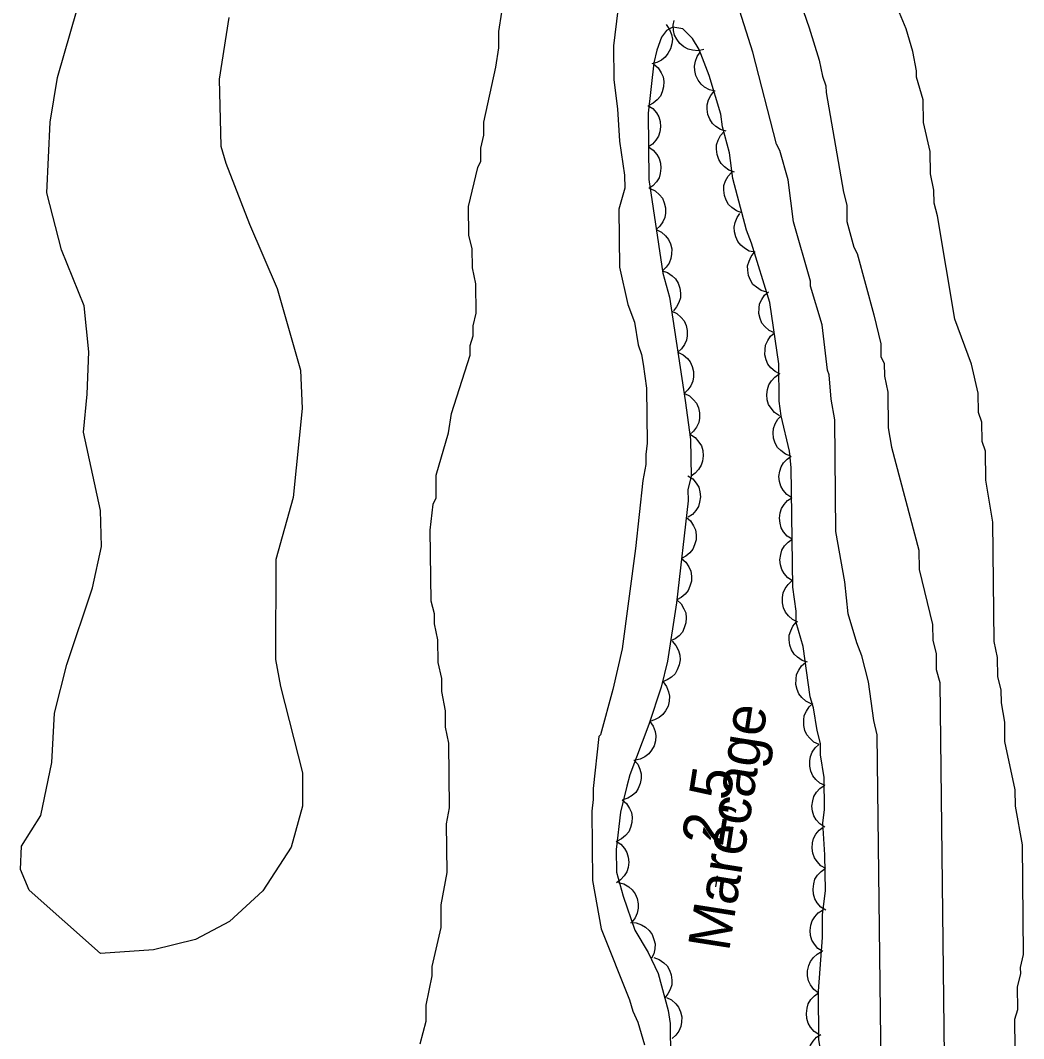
# Model space of a CAD drawing. Extents: x 282461 to 284471, y 5554090 to 5557646.
# Drawn here: x 283433.4 to 283505.5, y 5556828.1 to 5556901.4 of the extents above; entities that cross this region are included whole.
import ezdxf

# ---------------------------------------------------------------- set-up
doc = ezdxf.new("R2010")
doc.units = 0
for name, color, linetype in [('Niveau 1', 7, 'Continuous'), ('Niveau 2', 7, 'Continuous'), ('Niveau 3', 7, 'Continuous'), ('Niveau 44', 7, 'Continuous'), ('Niveau 7', 7, 'Continuous')]:
    doc.layers.add(name, color=color, linetype=linetype)

msp = doc.modelspace()

# ---------------------------------------------------------------- linework, layer by layer
at = {"layer": 'Niveau 1'}
for points in [[(283448.36, 5556901.57), (283447.67, 5556897.14), (283447.78, 5556892.33), (283448.13, 5556891.09), (283449.84, 5556886.71), (283451.84, 5556882.08), (283453.51, 5556876.21), (283453.62, 5556873.45), (283452.98, 5556867.05), (283451.74, 5556862.59), (283451.7, 5556855.41), (283452.07, 5556853.47), (283453.65, 5556847.25), (283453.64, 5556844.87), (283452.84, 5556841.92), (283450.81, 5556838.78), (283448.4, 5556836.57), (283445.95, 5556835.28), (283442.95, 5556834.53), (283439.14, 5556834.26), (283434.01, 5556838.81), (283433.37, 5556840.31), (283433.46, 5556841.98), (283434.84, 5556844.18), (283435.62, 5556847.99), (283435.83, 5556851.56), (283436.71, 5556855.04), (283438.56, 5556860.56), (283439.21, 5556863.54), (283439.12, 5556866.12), (283437.9, 5556871.76), (283438.18, 5556874.48), (283438.3, 5556877.54), (283437.95, 5556880.83), (283436.32, 5556884.87), (283435.28, 5556888.96), (283435.52, 5556894.05), (283436.03, 5556897.26), (283437.9, 5556903.78)], [(283504.97, 5556818.87), (283504.85, 5556829.55), (283505.07, 5556830.25), (283505.05, 5556831.87), (283505.28, 5556832.8), (283505.27, 5556833.27), (283505.49, 5556834.2), (283505.4, 5556842.09), (283504.9, 5556844.87), (283504.89, 5556846.04), (283504.15, 5556849.51), (283504.14, 5556850.9), (283503.89, 5556852.29), (283503.88, 5556853.22), (283503.63, 5556854.15), (283503.62, 5556855.54), (283503.37, 5556856.7), (283503.27, 5556865.29), (283502.77, 5556868.3), (283502.75, 5556870.39), (283502.51, 5556871.09), (283502.49, 5556872.48), (283502.25, 5556873.17), (283502.23, 5556874.57), (283501.74, 5556876.65), (283500.55, 5556879.89), (283499.3, 5556887.3), (283499.05, 5556888.23), (283499.04, 5556889.16), (283498.8, 5556890.32), (283498.78, 5556891.94), (283498.29, 5556894.03), (283498.27, 5556895.65), (283497.79, 5556897.27), (283497.78, 5556897.74), (283497.53, 5556899.13), (283497.05, 5556900.75), (283496.57, 5556901.9)]]:
    msp.add_lwpolyline(points, dxfattribs=at)
at = {"layer": 'Niveau 2'}
for points in [[(283462.1, 5556827.76), (283462.55, 5556829.39), (283462.54, 5556830.55), (283462.98, 5556832.65), (283462.97, 5556833.34), (283463.63, 5556836.14), (283463.61, 5556837.77), (283464.05, 5556840.1), (283464.01, 5556843.58), (283464.23, 5556844.75), (283464.17, 5556849.39), (283463.93, 5556850.55), (283463.92, 5556851.71), (283463.67, 5556853.1), (283463.66, 5556854.03), (283463.41, 5556855.19), (283463.39, 5556856.82), (283463.14, 5556857.98), (283463.14, 5556858.68), (283462.89, 5556859.6), (283462.83, 5556864.71), (283463.04, 5556866.58), (283463.27, 5556867.04), (283463.25, 5556868.67), (283464.15, 5556871.7), (283464.36, 5556873.1), (283465.71, 5556877.3), (283465.7, 5556877.99), (283465.92, 5556878.69), (283465.92, 5556879.39), (283466.14, 5556880.32), (283466.11, 5556882.41), (283465.87, 5556883.57), (283465.85, 5556884.97), (283465.61, 5556885.89), (283465.58, 5556887.99), (283466.25, 5556890.78), (283466.48, 5556891.25), (283466.46, 5556892.18), (283466.69, 5556893.11), (283466.68, 5556894.04), (283467.56, 5556898), (283467.77, 5556899.4), (283467.76, 5556900.56), (283468.63, 5556906.15)], [(283488.63, 5556904.99), (283490.07, 5556900.82), (283490.8, 5556898.51), (283491.04, 5556897.35), (283491.28, 5556896.65), (283491.29, 5556896.19), (283492.54, 5556889), (283492.78, 5556888.07), (283492.79, 5556886.91), (283493.28, 5556885.06), (283493.52, 5556884.59), (283494.73, 5556880.19), (283495.22, 5556878.11), (283495.23, 5556877.18), (283495.47, 5556876.72), (283495.48, 5556875.79), (283495.73, 5556874.63), (283495.76, 5556872.07), (283496, 5556870.68), (283497.95, 5556863.27), (283497.97, 5556861.87), (283498.94, 5556857.93), (283498.96, 5556856.77), (283499.2, 5556855.84), (283499.21, 5556854.68), (283499.46, 5556853.75), (283499.94, 5556812.39)], [(283492.63, 5556861), (283492, 5556864.6), (283491.91, 5556872.63), (283491.66, 5556874.13), (283491.52, 5556875.88), (283491.4, 5556876.22), (283491.01, 5556879.48), (283490.17, 5556882.26), (283490.16, 5556882.61), (283488.95, 5556886.89), (283488.57, 5556889.91), (283487.96, 5556892), (283487.72, 5556892.46), (283486.02, 5556899.07), (283484.93, 5556902.55)], [(283476.33, 5556902.1), (283476.01, 5556899.54), (283476.04, 5556897.09), (283476.29, 5556895), (283476.44, 5556892.68), (283476.81, 5556890.24), (283476.82, 5556889.31), (283476.38, 5556887.79)], [(283476.38, 5556887.79), (283476.43, 5556883.61), (283477.04, 5556880.94), (283477.52, 5556879.67), (283477.77, 5556878.04), (283478.01, 5556877.35), (283478.14, 5556876.65), (283478.39, 5556874.91), (283478.43, 5556870.96), (283478.33, 5556870.14), (283478.34, 5556869.44), (283478.12, 5556868.28), (283477.59, 5556863.39), (283476.63, 5556856.17), (283475.97, 5556853.25), (283475.07, 5556849.99), (283474.96, 5556849.87), (283474.54, 5556846.14), (283474.55, 5556845.33), (283474.44, 5556844.51), (283474.5, 5556839.51), (283475.12, 5556836.03), (283477.16, 5556830.94), (283477.4, 5556830.13), (283477.76, 5556829.32), (283478.24, 5556827.69)], [(283493.88, 5556773.57), (283493.98, 5556774.97), (283494.2, 5556776.02), (283494.59, 5556782.77), (283494.81, 5556783.82), (283494.79, 5556784.86), (283494.9, 5556785.56), (283494.65, 5556806.95), (283494.76, 5556807.54), (283494.85, 5556809.98), (283495.38, 5556814.29), (283495.47, 5556816.27), (283495.37, 5556825.45), (283495.24, 5556826.15), (283494.96, 5556849.98), (283494.72, 5556851.03), (283494.34, 5556853.81), (283493.85, 5556855.67), (283493.49, 5556856.6), (283492.88, 5556858.68), (283492.63, 5556861)]]:
    msp.add_lwpolyline(points, dxfattribs=at)
at = {"layer": 'Niveau 3'}
msp.add_line((283483.37, 5556839.05), (283483.49, 5556839.84), dxfattribs=at)
at = {"layer": 'Niveau 44'}
for points in [[(283488.05, 5556872.94), (283487.92, 5556873.98), (283487.89, 5556876.66), (283487.25, 5556881.07), (283485.92, 5556885.35), (283485.56, 5556886.28), (283484.59, 5556889.99), (283484.34, 5556891.85), (283483.85, 5556893.7), (283483.72, 5556894.63), (283482.88, 5556897.41), (283482.16, 5556899.26), (283481.68, 5556900.07), (283480.98, 5556900.76), (283480.28, 5556900.87), (283479.81, 5556900.63), (283479.47, 5556900.16), (283479.13, 5556899.23), (283478.91, 5556898.3), (283478.49, 5556894.69), (283478.54, 5556889.92), (283479.55, 5556883.19), (283480.04, 5556881.45), (283481.17, 5556874.02), (283481.55, 5556871.23), (283481.58, 5556868.56), (283481.36, 5556867.63), (283481.37, 5556866.81), (283480.53, 5556859.48), (283479.88, 5556855.28), (283479.44, 5556853.42), (283478.54, 5556850.73), (283477.18, 5556847.11), (283476.96, 5556846.3), (283476.52, 5556844.43), (283476.2, 5556841.75), (283476.22, 5556840.12), (283476.7, 5556838.39), (283477.55, 5556835.95), (283478.5, 5556834.34), (283479.21, 5556832.83), (283479.94, 5556830.17), (283480.07, 5556829.24), (283480.15, 5556821.8)], [(283479.8, 5556901.06), (283480.04, 5556900.72), (283480.17, 5556900.34), (283480.24, 5556900.02), (283480.21, 5556899.67), (283480.11, 5556899.31), (283479.92, 5556898.98), (283479.73, 5556898.72), (283479.45, 5556898.51), (283479.12, 5556898.34), (283478.77, 5556898.25)], [(283482.5, 5556899.26), (283482.09, 5556899.18), (283481.69, 5556899.22), (283481.37, 5556899.3), (283481.06, 5556899.47), (283480.78, 5556899.7), (283480.56, 5556900.01), (283480.39, 5556900.3), (283480.32, 5556900.64), (283480.3, 5556901.01), (283480.37, 5556901.36)], [(283483.32, 5556896.28), (283482.91, 5556896.37), (283482.56, 5556896.57), (283482.3, 5556896.77), (283482.09, 5556897.06), (283481.93, 5556897.39), (283481.85, 5556897.76), (283481.82, 5556898.08), (283481.9, 5556898.43), (283482.03, 5556898.77), (283482.24, 5556899.07)], [(283478.9, 5556898.22), (283479.22, 5556897.94), (283479.43, 5556897.6), (283479.57, 5556897.3), (283479.62, 5556896.96), (283479.61, 5556896.59), (283479.5, 5556896.22), (283479.38, 5556895.92), (283479.15, 5556895.65), (283478.87, 5556895.41), (283478.55, 5556895.25)], [(283484.1, 5556893.39), (283483.7, 5556893.51), (283483.36, 5556893.74), (283483.12, 5556893.96), (283482.93, 5556894.26), (283482.8, 5556894.6), (283482.75, 5556894.98), (283482.74, 5556895.3), (283482.84, 5556895.64), (283483, 5556895.97), (283483.23, 5556896.25)], [(283478.48, 5556895.25), (283478.83, 5556895.02), (283479.09, 5556894.71), (283479.26, 5556894.43), (283479.36, 5556894.09), (283479.39, 5556893.72), (283479.33, 5556893.35), (283479.25, 5556893.03), (283479.06, 5556892.74), (283478.81, 5556892.46), (283478.52, 5556892.26)], [(283484.71, 5556890.46), (283484.31, 5556890.6), (283483.99, 5556890.84), (283483.75, 5556891.07), (283483.58, 5556891.37), (283483.45, 5556891.72), (283483.42, 5556892.1), (283483.42, 5556892.42), (283483.53, 5556892.76), (283483.71, 5556893.08), (283483.94, 5556893.35)], [(283478.52, 5556892.26), (283478.86, 5556892.03), (283479.12, 5556891.72), (283479.3, 5556891.44), (283479.39, 5556891.1), (283479.42, 5556890.73), (283479.36, 5556890.36), (283479.28, 5556890.04), (283479.09, 5556889.75), (283478.84, 5556889.47), (283478.55, 5556889.27)], [(283485.23, 5556887.52), (283484.84, 5556887.66), (283484.52, 5556887.9), (283484.28, 5556888.13), (283484.11, 5556888.44), (283483.98, 5556888.78), (283483.95, 5556889.16), (283483.95, 5556889.49), (283484.07, 5556889.82), (283484.24, 5556890.15), (283484.48, 5556890.42)], [(283478.64, 5556889.28), (283479.01, 5556889.1), (283479.31, 5556888.82), (283479.52, 5556888.57), (283479.66, 5556888.25), (283479.75, 5556887.89), (283479.74, 5556887.51), (283479.7, 5556887.19), (283479.55, 5556886.87), (283479.34, 5556886.56), (283479.08, 5556886.32)], [(283486.18, 5556884.69), (283485.77, 5556884.78), (283485.42, 5556884.99), (283485.16, 5556885.19), (283484.95, 5556885.47), (283484.79, 5556885.8), (283484.71, 5556886.17), (283484.68, 5556886.5), (283484.76, 5556886.84), (283484.89, 5556887.18), (283485.1, 5556887.48)], [(283479.08, 5556886.32), (283479.46, 5556886.14), (283479.75, 5556885.87), (283479.97, 5556885.61), (283480.11, 5556885.29), (283480.19, 5556884.94), (283480.18, 5556884.55), (283480.14, 5556884.23), (283480, 5556883.91), (283479.79, 5556883.61), (283479.52, 5556883.36)], [(283487.02, 5556881.82), (283486.62, 5556881.94), (283486.28, 5556882.17), (283486.03, 5556882.38), (283485.85, 5556882.68), (283485.71, 5556883.02), (283485.66, 5556883.4), (283485.65, 5556883.72), (283485.75, 5556884.06), (283485.91, 5556884.39), (283486.13, 5556884.68)], [(283479.5, 5556883.36), (283479.9, 5556883.23), (283480.23, 5556882.99), (283480.47, 5556882.77), (283480.65, 5556882.47), (283480.78, 5556882.12), (283480.82, 5556881.74), (283480.82, 5556881.42), (283480.71, 5556881.08), (283480.54, 5556880.76), (283480.31, 5556880.48)], [(283487.57, 5556878.89), (283487.19, 5556879.07), (283486.89, 5556879.34), (283486.68, 5556879.6), (283486.55, 5556879.92), (283486.46, 5556880.28), (283486.47, 5556880.66), (283486.51, 5556880.98), (283486.66, 5556881.3), (283486.87, 5556881.61), (283487.14, 5556881.85)], [(283480.19, 5556880.45), (283480.57, 5556880.28), (283480.87, 5556880), (283481.08, 5556879.75), (283481.22, 5556879.43), (283481.3, 5556879.07), (283481.3, 5556878.69), (283481.26, 5556878.37), (283481.11, 5556878.05), (283480.9, 5556877.74), (283480.64, 5556877.5)], [(283488, 5556875.93), (283487.62, 5556876.11), (283487.32, 5556876.39), (283487.11, 5556876.64), (283486.98, 5556876.96), (283486.89, 5556877.32), (283486.9, 5556877.7), (283486.94, 5556878.02), (283487.09, 5556878.34), (283487.3, 5556878.65), (283487.57, 5556878.89)], [(283480.64, 5556877.5), (283481.02, 5556877.32), (283481.32, 5556877.05), (283481.53, 5556876.8), (283481.67, 5556876.47), (283481.75, 5556876.12), (283481.75, 5556875.73), (283481.71, 5556875.41), (283481.56, 5556875.09), (283481.35, 5556874.79), (283481.09, 5556874.54)], [(283487.93, 5556872.93), (283487.58, 5556873.16), (283487.33, 5556873.47), (283487.15, 5556873.75), (283487.06, 5556874.09), (283487.02, 5556874.46), (283487.08, 5556874.83), (283487.17, 5556875.15), (283487.36, 5556875.44), (283487.6, 5556875.72), (283487.9, 5556875.92)], [(283481.1, 5556874.54), (283481.47, 5556874.36), (283481.77, 5556874.08), (283481.97, 5556873.83), (283482.11, 5556873.5), (283482.19, 5556873.14), (283482.18, 5556872.76), (283482.13, 5556872.44), (283481.98, 5556872.12), (283481.77, 5556871.82), (283481.5, 5556871.58)], [(283488.75, 5556870.03), (283488.36, 5556870.18), (283488.03, 5556870.43), (283487.8, 5556870.66), (283487.64, 5556870.97), (283487.52, 5556871.32), (283487.49, 5556871.7), (283487.51, 5556872.02), (283487.63, 5556872.35), (283487.81, 5556872.68), (283488.05, 5556872.94)], [(283491.02, 5556837.04), (283491.24, 5556838.79), (283491.21, 5556841.35), (283491.06, 5556843.67), (283491.17, 5556844.6), (283491.14, 5556846.93), (283490.89, 5556848.55), (283490.88, 5556849.37), (283490.64, 5556850.29), (283490.39, 5556851.92), (283490.14, 5556852.73), (283489.64, 5556856.33), (283489.15, 5556858.07), (283489.14, 5556858.88), (283488.89, 5556860.62), (283488.79, 5556869.22), (283488.66, 5556870.39), (283488.05, 5556872.94)], [(283481.55, 5556871.58), (283481.89, 5556871.36), (283482.15, 5556871.04), (283482.33, 5556870.76), (283482.42, 5556870.43), (283482.46, 5556870.06), (283482.4, 5556869.68), (283482.31, 5556869.37), (283482.12, 5556869.07), (283481.87, 5556868.8), (283481.58, 5556868.6)], [(283488.82, 5556867.04), (283488.47, 5556867.27), (283488.21, 5556867.58), (283488.03, 5556867.86), (283487.94, 5556868.2), (283487.9, 5556868.56), (283487.96, 5556868.94), (283488.05, 5556869.26), (283488.24, 5556869.55), (283488.49, 5556869.82), (283488.78, 5556870.03)], [(283481.35, 5556868.62), (283481.7, 5556868.39), (283481.95, 5556868.08), (283482.13, 5556867.8), (283482.22, 5556867.46), (283482.26, 5556867.1), (283482.2, 5556866.72), (283482.12, 5556866.41), (283481.93, 5556866.11), (283481.68, 5556865.84), (283481.38, 5556865.63)], [(283488.85, 5556864.05), (283488.5, 5556864.28), (283488.24, 5556864.59), (283488.07, 5556864.87), (283487.98, 5556865.21), (283487.94, 5556865.57), (283488, 5556865.95), (283488.08, 5556866.27), (283488.27, 5556866.56), (283488.52, 5556866.83), (283488.82, 5556867.04)], [(283481.24, 5556865.64), (283481.55, 5556865.37), (283481.77, 5556865.03), (283481.91, 5556864.73), (283481.96, 5556864.38), (283481.95, 5556864.01), (283481.84, 5556863.65), (283481.72, 5556863.34), (283481.49, 5556863.08), (283481.21, 5556862.83), (283480.9, 5556862.67)], [(283488.88, 5556861.06), (283488.54, 5556861.29), (283488.28, 5556861.6), (283488.1, 5556861.88), (283488.01, 5556862.22), (283487.97, 5556862.58), (283488.03, 5556862.96), (283488.12, 5556863.28), (283488.31, 5556863.57), (283488.56, 5556863.85), (283488.85, 5556864.05)], [(283480.9, 5556862.67), (283481.21, 5556862.4), (283481.43, 5556862.06), (283481.57, 5556861.76), (283481.62, 5556861.41), (283481.61, 5556861.04), (283481.5, 5556860.67), (283481.38, 5556860.37), (283481.15, 5556860.1), (283480.87, 5556859.86), (283480.55, 5556859.7)], [(283489.25, 5556858.1), (283488.88, 5556858.28), (283488.58, 5556858.55), (283488.37, 5556858.81), (283488.23, 5556859.13), (283488.15, 5556859.49), (283488.16, 5556859.87), (283488.2, 5556860.19), (283488.35, 5556860.51), (283488.56, 5556860.81), (283488.83, 5556861.06)], [(283480.56, 5556859.7), (283480.87, 5556859.41), (283481.07, 5556859.06), (283481.2, 5556858.76), (283481.24, 5556858.41), (283481.21, 5556858.04), (283481.09, 5556857.68), (283480.96, 5556857.38), (283480.72, 5556857.12), (283480.43, 5556856.9), (283480.11, 5556856.74)], [(283489.96, 5556855.21), (283489.56, 5556855.34), (283489.23, 5556855.57), (283488.99, 5556855.8), (283488.81, 5556856.1), (283488.68, 5556856.44), (283488.64, 5556856.82), (283488.64, 5556857.15), (283488.75, 5556857.48), (283488.91, 5556857.81), (283489.15, 5556858.09)], [(283480.22, 5556856.72), (283480.5, 5556856.41), (283480.68, 5556856.05), (283480.78, 5556855.73), (283480.79, 5556855.38), (283480.74, 5556855.02), (283480.59, 5556854.67), (283480.43, 5556854.38), (283480.17, 5556854.14), (283479.87, 5556853.94), (283479.53, 5556853.81)], [(283490.21, 5556852.22), (283489.84, 5556852.4), (283489.54, 5556852.68), (283489.33, 5556852.93), (283489.2, 5556853.25), (283489.12, 5556853.61), (283489.13, 5556853.99), (283489.17, 5556854.32), (283489.32, 5556854.63), (283489.53, 5556854.94), (283489.8, 5556855.18)], [(283479.57, 5556853.8), (283479.82, 5556853.47), (283479.96, 5556853.09), (283480.04, 5556852.77), (283480.01, 5556852.42), (283479.93, 5556852.06), (283479.75, 5556851.72), (283479.56, 5556851.46), (283479.29, 5556851.24), (283478.96, 5556851.06), (283478.62, 5556850.96)], [(283490.79, 5556849.29), (283490.42, 5556849.47), (283490.12, 5556849.74), (283489.91, 5556849.99), (283489.77, 5556850.31), (283489.68, 5556850.67), (283489.68, 5556851.05), (283489.72, 5556851.38), (283489.87, 5556851.69), (283490.08, 5556852), (283490.34, 5556852.24)], [(283478.63, 5556850.96), (283478.87, 5556850.62), (283479, 5556850.24), (283479.06, 5556849.91), (283479.02, 5556849.57), (283478.92, 5556849.21), (283478.73, 5556848.88), (283478.54, 5556848.62), (283478.25, 5556848.41), (283477.92, 5556848.25), (283477.58, 5556848.16)], [(283491.23, 5556846.34), (283490.85, 5556846.52), (283490.55, 5556846.79), (283490.34, 5556847.05), (283490.2, 5556847.37), (283490.11, 5556847.73), (283490.12, 5556848.11), (283490.16, 5556848.43), (283490.3, 5556848.75), (283490.51, 5556849.06), (283490.77, 5556849.3)], [(283477.47, 5556848.2), (283477.75, 5556847.88), (283477.91, 5556847.51), (283478, 5556847.19), (283478, 5556846.84), (283477.93, 5556846.48), (283477.77, 5556846.13), (283477.61, 5556845.85), (283477.34, 5556845.62), (283477.03, 5556845.43), (283476.69, 5556845.31)], [(283491.19, 5556843.35), (283490.84, 5556843.58), (283490.58, 5556843.89), (283490.4, 5556844.17), (283490.31, 5556844.5), (283490.27, 5556844.87), (283490.33, 5556845.25), (283490.42, 5556845.56), (283490.61, 5556845.86), (283490.85, 5556846.13), (283491.15, 5556846.34)], [(283476.63, 5556845.32), (283476.94, 5556845.05), (283477.16, 5556844.7), (283477.29, 5556844.4), (283477.34, 5556844.06), (283477.33, 5556843.69), (283477.22, 5556843.32), (283477.1, 5556843.02), (283476.87, 5556842.75), (283476.59, 5556842.51), (283476.27, 5556842.35)], [(283491.27, 5556840.37), (283490.91, 5556840.58), (283490.64, 5556840.88), (283490.45, 5556841.15), (283490.34, 5556841.48), (283490.28, 5556841.85), (283490.32, 5556842.23), (283490.39, 5556842.54), (283490.56, 5556842.85), (283490.8, 5556843.13), (283491.08, 5556843.36)], [(283476.19, 5556842.35), (283476.54, 5556842.13), (283476.8, 5556841.81), (283476.97, 5556841.53), (283477.07, 5556841.2), (283477.1, 5556840.83), (283477.05, 5556840.45), (283476.96, 5556840.14), (283476.77, 5556839.84), (283476.52, 5556839.57), (283476.23, 5556839.36)], [(283491.26, 5556837.38), (283490.91, 5556837.61), (283490.65, 5556837.92), (283490.48, 5556838.2), (283490.38, 5556838.54), (283490.35, 5556838.9), (283490.4, 5556839.28), (283490.49, 5556839.6), (283490.68, 5556839.89), (283490.93, 5556840.16), (283491.22, 5556840.37)], [(283476.36, 5556839.37), (283476.76, 5556839.27), (283477.1, 5556839.05), (283477.36, 5556838.84), (283477.56, 5556838.55), (283477.71, 5556838.22), (283477.77, 5556837.84), (283477.79, 5556837.52), (283477.7, 5556837.17), (283477.56, 5556836.84), (283477.34, 5556836.55)], [(283491.05, 5556834.4), (283490.7, 5556834.63), (283490.45, 5556834.94), (283490.27, 5556835.22), (283490.18, 5556835.56), (283490.14, 5556835.93), (283490.2, 5556836.3), (283490.28, 5556836.62), (283490.47, 5556836.91), (283490.72, 5556837.19), (283491.02, 5556837.39)], [(283477.23, 5556836.5), (283477.64, 5556836.47), (283478.02, 5556836.33), (283478.31, 5556836.17), (283478.56, 5556835.93), (283478.78, 5556835.63), (283478.91, 5556835.27), (283479, 5556834.96), (283478.98, 5556834.61), (283478.9, 5556834.24), (283478.75, 5556833.92)], [(283492.69, 5556774.27), (283492.2, 5556816.01), (283492.19, 5556816.71), (283491.81, 5556819.26), (283491.8, 5556820.07), (283490.92, 5556825.76), (283490.91, 5556827.16), (283490.78, 5556828.08), (283490.74, 5556831.57), (283491.04, 5556835.41), (283491.02, 5556837.04)], [(283490.73, 5556831.43), (283490.4, 5556831.69), (283490.17, 5556832.02), (283490.02, 5556832.31), (283489.96, 5556832.66), (283489.96, 5556833.03), (283490.05, 5556833.4), (283490.16, 5556833.7), (283490.38, 5556833.98), (283490.65, 5556834.23), (283490.96, 5556834.41)], [(283478.9, 5556833.97), (283479.29, 5556833.84), (283479.62, 5556833.6), (283479.86, 5556833.37), (283480.04, 5556833.07), (283480.16, 5556832.73), (283480.2, 5556832.35), (283480.2, 5556832.02), (283480.09, 5556831.69), (283479.92, 5556831.36), (283479.69, 5556831.09)], [(283490.78, 5556828.44), (283490.43, 5556828.66), (283490.17, 5556828.98), (283490, 5556829.26), (283489.9, 5556829.59), (283489.87, 5556829.96), (283489.92, 5556830.34), (283490.01, 5556830.65), (283490.2, 5556830.95), (283490.45, 5556831.22), (283490.74, 5556831.43)], [(283479.81, 5556831.11), (283480.18, 5556830.93), (283480.48, 5556830.65), (283480.69, 5556830.4), (283480.82, 5556830.07), (283480.91, 5556829.71), (283480.89, 5556829.33), (283480.85, 5556829.01), (283480.7, 5556828.69), (283480.49, 5556828.39), (283480.22, 5556828.15)], [(283490.92, 5556825.46), (283490.58, 5556825.69), (283490.32, 5556826), (283490.14, 5556826.28), (283490.05, 5556826.62), (283490.02, 5556826.98), (283490.08, 5556827.36), (283490.16, 5556827.67), (283490.36, 5556827.97), (283490.61, 5556828.24), (283490.9, 5556828.44)]]:
    msp.add_lwpolyline(points, dxfattribs=at)

# ---------------------------------------------------------------- texts
at = {"layer": 'Niveau 3'}
msp.add_text('2,5  ', height=3, rotation=81.09575, dxfattribs=at).set_placement((283483.85, 5556841.89))
at = {"layer": 'Niveau 7'}
msp.add_text('Marécage', height=3, rotation=81.0598, dxfattribs=at).set_placement((283484.31, 5556834.35))

doc.saveas('drawing.dxf')
